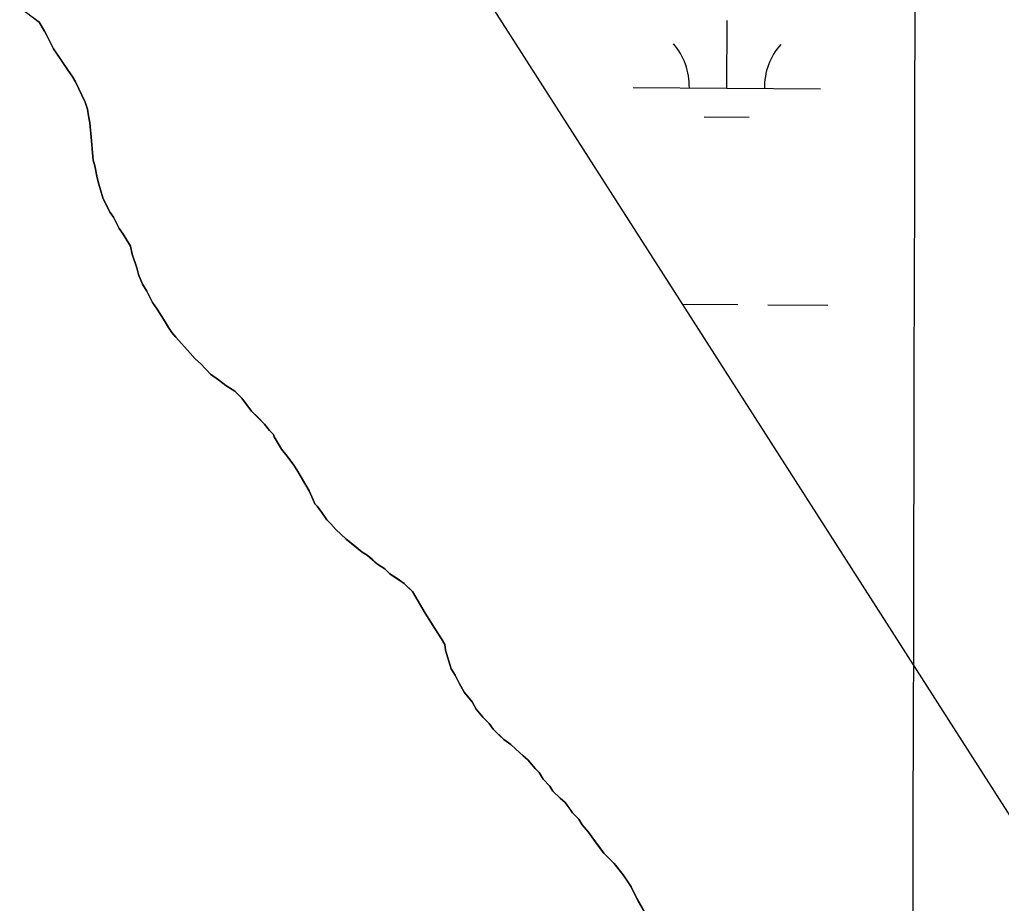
# Model space of a CAD drawing. Extents: x 3172231 to 3210228, y 940198 to 965780.
# Drawn here: x 3196882 to 3197406, y 946767 to 947239 of the extents above; entities that cross this region are included whole.
import ezdxf

# ---------------------------------------------------------------- set-up
doc = ezdxf.new("R2010")
doc.units = 0
for name, color, linetype in [('V-GRID-MAJR', 7, 'Continuous'), ('V-SITE-VEGE', 7, 'Continuous'), ('V-TOPO-SHOR', 7, 'Continuous'), ('V-WETL-SWMP', 7, 'Continuous')]:
    doc.layers.add(name, color=color, linetype=linetype)

msp = doc.modelspace()

# ---------------------------------------------------------------- linework, layer by layer
at = {"layer": 'V-GRID-MAJR'}
msp.add_spline([(3197355.974, 945678.243), (3197370.077, 951738.379), (3197384.187, 957801.599), (3197398.298, 963864.87), (3197398.305, 963867.904)], degree=3, dxfattribs=at)
at = {"layer": 'V-SITE-VEGE'}
for p, q in [((3196882.019, 947245.399), (3196892.349, 947237.252)), ((3196892.349, 947237.252), (3196895.366, 947232.53)), ((3196895.366, 947232.53), (3196900.111, 947223.082)), ((3196900.111, 947223.082), (3196907.869, 947211.495)), ((3196907.869, 947211.495), (3196910.024, 947208.488)), ((3196910.024, 947208.488), (3196911.746, 947205.484)), ((3196911.746, 947205.484), (3196916.925, 947194.748)), ((3196916.925, 947194.748), (3196918.222, 947190.884)), ((3196918.222, 947190.884), (3196918.658, 947187.445)), ((3196918.658, 947187.445), (3196919.524, 947183.578)), ((3196919.524, 947183.578), (3196920.401, 947174.125)), ((3196920.401, 947174.125), (3196920.841, 947167.68)), ((3196920.841, 947167.68), (3196921.279, 947163.811)), ((3196921.279, 947163.811), (3196922.144, 947160.805)), ((3196922.144, 947160.805), (3196923.446, 947154.362)), ((3196923.446, 947154.362), (3196924.313, 947150.923)), ((3196924.313, 947150.923), (3196926.473, 947143.622)), ((3196926.473, 947143.622), (3196928.632, 947138.897)), ((3196928.632, 947138.897), (3196930.354, 947135.893)), ((3196930.354, 947135.893), (3196932.081, 947133.316)), ((3196932.081, 947133.316), (3196935.099, 947127.306)), ((3196935.099, 947127.306), (3196937.254, 947124.301)), ((3196937.254, 947124.301), (3196941.135, 947117.862)), ((3196941.135, 947117.862), (3196942.001, 947113.566)), ((3196942.001, 947113.566), (3196944.594, 947106.264)), ((3196944.594, 947106.264), (3196945.458, 947102.828)), ((3196945.458, 947102.828), (3196947.619, 947097.673)), ((3196947.619, 947097.673), (3196949.773, 947093.811)), ((3196949.773, 947093.811), (3196952.792, 947087.798)), ((3196952.792, 947087.798), (3196955.379, 947084.365)), ((3196955.379, 947084.365), (3196959.69, 947077.496)), ((3196959.69, 947077.496), (3196961.412, 947074.492)), ((3196961.412, 947074.492), (3196963.136, 947071.915)), ((3196963.136, 947071.915), (3196965.291, 947069.339)), ((3196965.291, 947069.339), (3196973.043, 947060.76)), ((3196973.043, 947060.76), (3196975.627, 947057.756)), ((3196975.627, 947057.756), (3196978.64, 947055.181)), ((3196978.64, 947055.181), (3196983.809, 947049.604)), ((3196983.809, 947049.604), (3196988.112, 947046.604)), ((3196988.112, 947046.604), (3196991.985, 947043.602)), ((3196991.985, 947043.602), (3196996.718, 947040.604)), ((3196996.718, 947040.604), (3197000.592, 947036.743)), ((3197000.592, 947036.743), (3197005.764, 947029.874)), ((3197005.764, 947029.874), (3197012.653, 947023.011)), ((3197012.653, 947023.011), (3197015.238, 947019.577)), ((3197015.238, 947019.577), (3197017.39, 947017.432)), ((3197017.39, 947017.432), (3197017.822, 947016.144)), ((3197017.822, 947016.144), (3197019.977, 947012.71)), ((3197019.977, 947012.71), (3197021.701, 947009.703)), ((3197021.701, 947009.703), (3197024.718, 947005.841)), ((3197024.718, 947005.841), (3197028.165, 947001.12)), ((3197028.165, 947001.12), (3197029.889, 946998.546)), ((3197029.889, 946998.546), (3197036.357, 946987.382)), ((3197036.357, 946987.382), (3197038.513, 946982.657)), ((3197038.513, 946982.657), (3197039.377, 946980.511)), ((3197039.377, 946980.511), (3197040.67, 946979.225)), ((3197040.67, 946979.225), (3197043.254, 946975.79)), ((3197043.254, 946975.79), (3197045.839, 946971.928)), ((3197045.839, 946971.928), (3197047.991, 946969.782)), ((3197047.991, 946969.782), (3197050.576, 946966.779)), ((3197050.576, 946966.779), (3197056.173, 946961.631)), ((3197056.173, 946961.631), (3197064.781, 946954.772)), ((3197064.781, 946954.772), (3197067.363, 946953.056)), ((3197067.363, 946953.056), (3197072.958, 946948.339)), ((3197072.958, 946948.339), (3197076.831, 946945.767)), ((3197076.831, 946945.767), (3197079.416, 946943.192)), ((3197079.416, 946943.192), (3197087.161, 946938.05)), ((3197087.161, 946938.05), (3197091.466, 946933.759)), ((3197091.466, 946933.759), (3197098.366, 946922.17)), ((3197098.366, 946922.17), (3197103.537, 946914.013)), ((3197103.537, 946914.013), (3197106.986, 946908.432)), ((3197106.986, 946908.432), (3197108.71, 946905.425)), ((3197108.71, 946905.425), (3197109.145, 946902.419)), ((3197109.145, 946902.419), (3197112.169, 946892.539)), ((3197112.169, 946892.539), (3197114.328, 946889.105)), ((3197114.328, 946889.105), (3197116.485, 946884.81)), ((3197116.485, 946884.81), (3197119.071, 946880.087)), ((3197119.071, 946880.087), (3197123.378, 946874.939)), ((3197123.378, 946874.939), (3197125.535, 946871.074)), ((3197125.535, 946871.074), (3197128.981, 946866.784)), ((3197128.981, 946866.784), (3197132.424, 946863.351)), ((3197132.424, 946863.351), (3197134.581, 946860.347)), ((3197134.581, 946860.347), (3197140.178, 946854.768)), ((3197140.178, 946854.768), (3197144.051, 946852.198)), ((3197144.051, 946852.198), (3197146.633, 946849.623)), ((3197146.633, 946849.623), (3197150.508, 946846.193)), ((3197150.508, 946846.193), (3197153.091, 946844.049)), ((3197153.091, 946844.049), (3197156.967, 946839.328)), ((3197156.967, 946839.328), (3197159.12, 946837.184)), ((3197159.12, 946837.184), (3197161.274, 946833.749)), ((3197161.274, 946833.749), (3197164.721, 946829.887)), ((3197164.721, 946829.887), (3197166.443, 946827.31)), ((3197166.443, 946827.31), (3197170.32, 946823.452)), ((3197170.32, 946823.452), (3197172.903, 946821.306)), ((3197172.903, 946821.306), (3197176.782, 946815.727)), ((3197176.782, 946815.727), (3197180.224, 946812.295)), ((3197180.224, 946812.295), (3197181.953, 946809.288)), ((3197181.953, 946809.288), (3197185.396, 946805.428)), ((3197185.396, 946805.428), (3197187.118, 946802.851)), ((3197187.118, 946802.851), (3197193.579, 946794.268)), ((3197193.579, 946794.268), (3197199.179, 946788.691)), ((3197199.179, 946788.691), (3197203.918, 946782.682)), ((3197203.918, 946782.682), (3197208.227, 946776.244)), ((3197208.227, 946776.244), (3197210.385, 946771.521)), ((3197210.385, 946771.521), (3197215.126, 946763.364))]:
    msp.add_line(p, q, dxfattribs=at)
at = {"layer": 'V-TOPO-SHOR'}
for points in [[(3197094.053, 946929.467), (3197091.466, 946933.759), (3197089.314, 946935.906), (3197087.161, 946938.05), (3197083.289, 946940.622), (3197079.416, 946943.192), (3197076.831, 946945.767), (3197072.958, 946948.339), (3197069.946, 946950.911), (3197067.363, 946953.056), (3197064.781, 946954.772), (3197060.478, 946958.2), (3197056.173, 946961.631), (3197050.576, 946966.779), (3197047.991, 946969.782), (3197045.839, 946971.928), (3197043.254, 946975.79), (3197040.67, 946979.225), (3197039.377, 946980.511), (3197038.513, 946982.657), (3197036.357, 946987.382), (3197029.889, 946998.546), (3197028.165, 947001.12), (3197024.718, 947005.841), (3197021.701, 947009.703), (3197019.977, 947012.71), (3197017.822, 947016.144), (3197017.39, 947017.432), (3197017.39, 947017.432), (3197015.238, 947019.577), (3197012.653, 947023.011), (3197009.208, 947026.444), (3197005.764, 947029.874), (3197000.592, 947036.743), (3196996.718, 947040.604), (3196991.985, 947043.602), (3196988.112, 947046.604), (3196983.809, 947049.604), (3196978.64, 947055.181), (3196975.627, 947057.756), (3196973.043, 947060.76), (3196965.291, 947069.339), (3196963.136, 947071.915), (3196961.412, 947074.492), (3196959.69, 947077.496), (3196955.379, 947084.365), (3196952.792, 947087.798), (3196949.773, 947093.811), (3196947.619, 947097.673), (3196945.458, 947102.828), (3196944.594, 947106.264), (3196942.001, 947113.566), (3196941.135, 947117.862), (3196937.254, 947124.301), (3196935.099, 947127.306), (3196932.081, 947133.316), (3196930.356, 947135.893), (3196928.632, 947138.897), (3196926.473, 947143.622), (3196925.177, 947147.917), (3196924.313, 947150.923), (3196923.446, 947154.362), (3196922.144, 947160.805), (3196921.279, 947163.811), (3196920.843, 947167.68), (3196920.401, 947174.125), (3196919.524, 947183.578), (3196918.658, 947187.445), (3196918.222, 947190.884), (3196916.925, 947194.748), (3196913.472, 947202.049), (3196911.748, 947205.484), (3196910.024, 947208.488), (3196907.869, 947211.495), (3196903.558, 947217.932), (3196900.111, 947223.082), (3196897.523, 947228.235), (3196895.366, 947232.53), (3196892.349, 947237.252), (3196888.475, 947240.253)], [(3197215.126, 946763.364), (3197212.11, 946768.514), (3197210.385, 946771.521), (3197208.227, 946776.244), (3197206.502, 946778.82), (3197203.918, 946782.682), (3197199.179, 946788.691), (3197196.596, 946791.266), (3197193.582, 946794.268), (3197189.705, 946799.419), (3197187.118, 946802.851), (3197185.396, 946805.428), (3197181.951, 946809.288), (3197180.224, 946812.295), (3197176.782, 946815.727), (3197175.057, 946818.301), (3197172.903, 946821.306), (3197170.32, 946823.452), (3197166.443, 946827.31), (3197164.721, 946829.887), (3197161.274, 946833.749), (3197159.12, 946837.184), (3197156.967, 946839.328), (3197153.091, 946844.049), (3197150.508, 946846.193), (3197146.633, 946849.623), (3197144.051, 946852.198), (3197140.178, 946854.768), (3197138.023, 946856.914), (3197134.581, 946860.347), (3197132.424, 946863.351), (3197128.981, 946866.784), (3197125.535, 946871.074), (3197123.378, 946874.939), (3197119.071, 946880.087), (3197116.485, 946884.81), (3197114.328, 946889.105), (3197112.171, 946892.539), (3197109.145, 946902.419), (3197108.71, 946905.425), (3197106.986, 946908.432), (3197103.537, 946914.013), (3197098.364, 946922.17), (3197094.053, 946929.467)]]:
    msp.add_lwpolyline(points, dxfattribs=at)
at = {"layer": 'V-WETL-SWMP'}
for p, q in [((3197578.458, 946551.082), (3196987.037, 947475.557)), ((3197259.182, 947202.163), (3197259.427, 947238.162)), ((3197209.183, 947202.504), (3197309.181, 947201.823)), ((3197247.077, 947186.814), (3197271.076, 947186.651)), ((3197235.683, 947086.889), (3197264.988, 947086.689)), ((3197280.988, 947086.58), (3197312.987, 947086.362))]:
    msp.add_line(p, q, dxfattribs=at)
for centre, start, end in [((3197203.943, 947203.014), 358.83817, 40.38182), ((3197314.427, 947202.262), 138.83816, 180.38182)]:
    msp.add_arc(centre, 35.246, start, end, dxfattribs=at)

doc.saveas('drawing.dxf')
